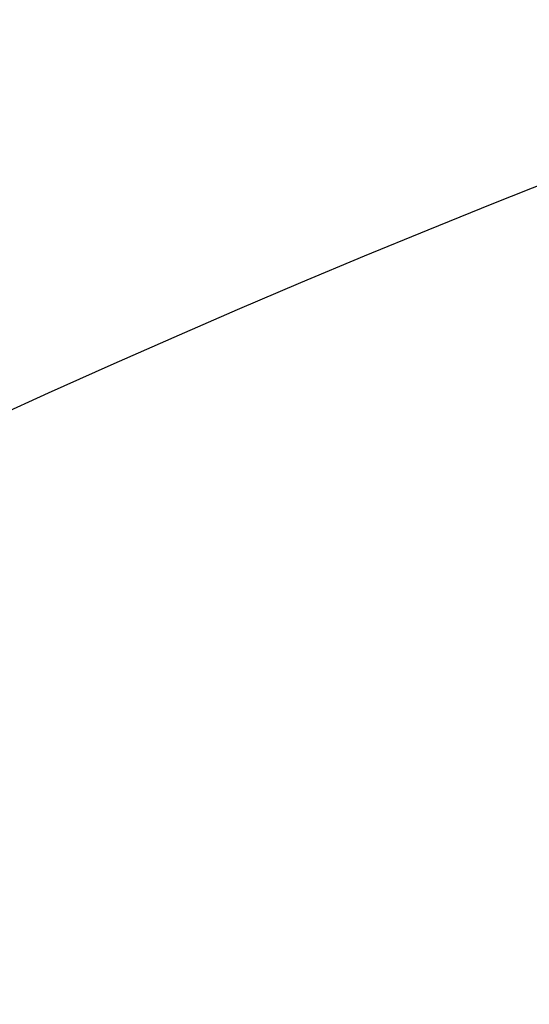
# Model space of a CAD drawing. Header units: millimetres. Extents: x 0 to 297, y 0 to 210.
# Tile 327 of 438: x 240.025 to 240.185, y 157.885 to 158.194. Entities that reach past the tile are written whole.
import ezdxf

# ---------------------------------------------------------------- set-up
doc = ezdxf.new("R2010")
doc.units = ezdxf.units.MM
doc.header["$LTSCALE"] = 16.335
doc.layers.get('0').update_dxf_attribs({"linetype": 'CONTINUOUS'})
doc.layers.add('AXES_REF', color=7, linetype='CONTINUOUS')

msp = doc.modelspace()

# ---------------------------------------------------------------- linework, layer by layer
at = {"color": 7, "linetype": 'Continuous'}
for radius in [5.8174969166, 5.817, 5.7797484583]:
    msp.add_circle((241.4979109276, 154.8339782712), radius, dxfattribs=at)
msp.add_arc((241.4979109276, 154.8339782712), 5.76, 278.2771290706, 261.7228709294, dxfattribs=at)
at = {"layer": 'AXES_REF', "color": 9, "linetype": 'Continuous'}
msp.add_circle((241.4979109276, 154.8339782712), 3.5571461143, dxfattribs=at)
at = {"layer": 'AXES_REF', "color": 7, "linetype": 'Continuous'}
msp.add_arc((241.4979109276, 154.8339782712), 5.892, 113.0826660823, 66.91733391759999, dxfattribs=at)
at = {"layer": 'AXES_REF', "color": 9, "linetype": 'Continuous'}
msp.add_arc((241.4979109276, 154.8339782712), 5.3067073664, 94.4118118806, 85.5881881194, dxfattribs=at)

doc.saveas('drawing.dxf')
